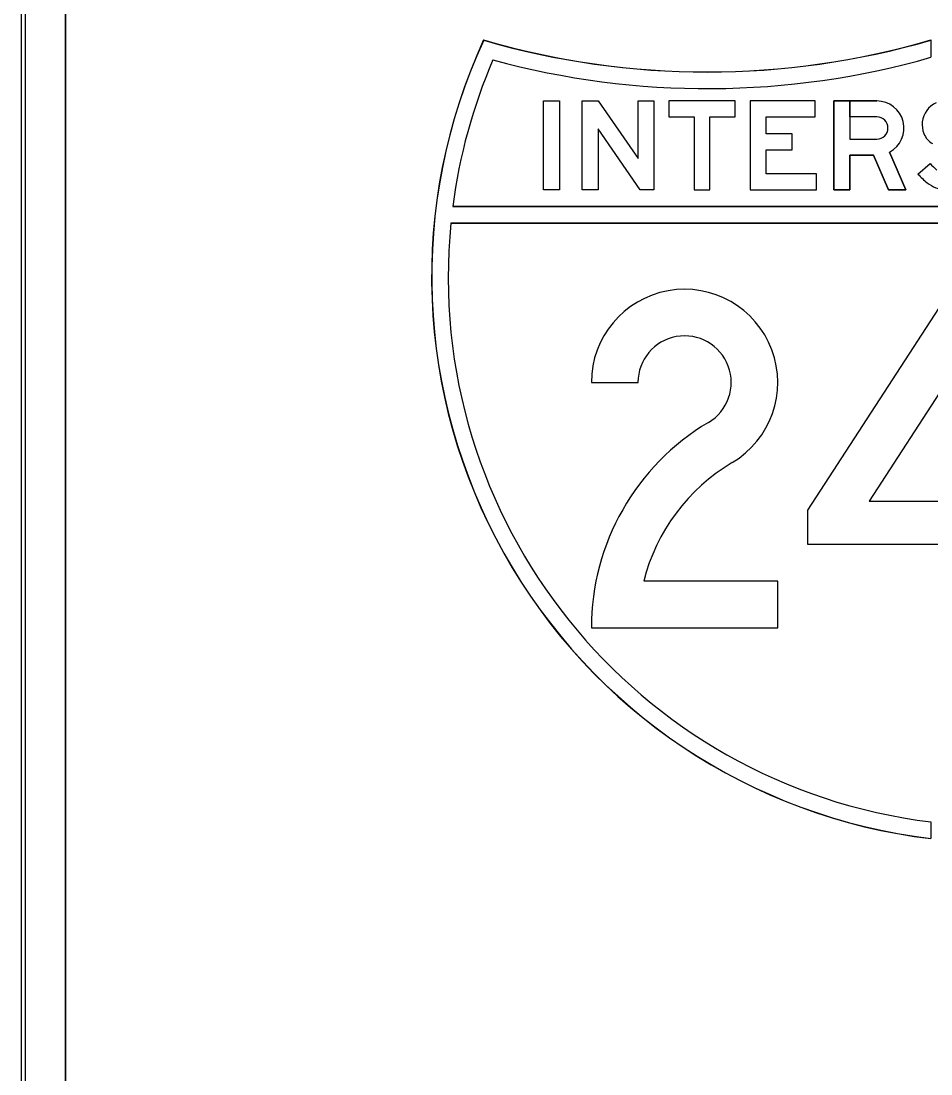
# Model space of a CAD drawing. Extents: x 2149961 to 2150220, y 145114 to 145240.
# Drawn here: x 2150090.279 to 2150093.695, y 145153.67 to 145157.625 of the extents above; entities that cross this region are included whole.
import ezdxf

# ---------------------------------------------------------------- set-up
doc = ezdxf.new("R2010")
doc.units = 0
for name, color, linetype in [('GSBWFILL', 7, 'Continuous'), ('GSCOLORFILL', 7, 'Continuous'), ('GSOUTLINE', 7, 'Continuous')]:
    doc.layers.add(name, color=color, linetype=linetype)

msp = doc.modelspace()

# ---------------------------------------------------------------- linework, layer by layer
at = {"layer": 'GSBWFILL'}
for p, q in [((2150090.2786, 145159.7997), (2150090.2786, 145147.2997)), ((2150090.4453, 145147.2997), (2150090.4453, 145159.7997)), ((2150092.4203, 145156.2673), (2150092.5953, 145156.2673)), ((2150093.1202, 145155.5204), (2150092.6168, 145155.5204))]:
    msp.add_line(p, q, dxfattribs=at)
for points in [[(2150093.6952, 145157.5538), (2150093.6952, 145157.4887)], [(2150093.5397, 145157.133), (2150093.6011, 145156.9913), (2150093.5357, 145156.9913), (2150093.4794, 145157.1213), (2150093.3911, 145157.1213), (2150093.3911, 145156.9913), (2150093.3311, 145156.9913), (2150093.3311, 145157.3246), (2150093.391, 145157.3246), (2150093.3911, 145157.1813), (2150093.4922, 145157.1813)], [(2150093.3911, 145157.2646), (2150093.3911, 145157.3246), (2150093.4922, 145157.3246)], [(2150093.4922, 145157.2646), (2150093.3911, 145157.2646)], [(2150093.6466, 145157.0503), (2150093.692, 145157.0895)], [(2150091.8998, 145156.9288), (2150095.4907, 145156.9288)], [(2150095.4978, 145156.8663), (2150091.8927, 145156.8663)], [(2150092.4203, 145155.3454), (2150093.1202, 145155.3454), (2150093.1202, 145155.5204)], [(2150093.6952, 145154.6167), (2150093.6952, 145154.5538)]]:
    msp.add_lwpolyline(points, dxfattribs=at)
for points in [[(2150092.2407, 145156.9913), (2150092.2407, 145157.3246), (2150092.3007, 145157.3246), (2150092.3007, 145156.9913)], [(2150092.6553, 145157.3246), (2150092.6553, 145156.9913), (2150092.6036, 145156.9913), (2150092.4453, 145157.2196), (2150092.4453, 145156.9913), (2150092.3853, 145156.9913), (2150092.3853, 145157.3246), (2150092.4455, 145157.3246), (2150092.5953, 145157.1086), (2150092.5953, 145157.3246)], [(2150092.7106, 145157.2646), (2150092.8056, 145157.2646), (2150092.8056, 145156.9913), (2150092.8656, 145156.9913), (2150092.8656, 145157.2646), (2150092.9606, 145157.2646), (2150092.9606, 145157.3246), (2150092.7106, 145157.3246)], [(2150093.266, 145157.0513), (2150093.076, 145157.0513), (2150093.076, 145157.1409), (2150093.1743, 145157.1409), (2150093.1743, 145157.2009), (2150093.076, 145157.2009), (2150093.076, 145157.2646), (2150093.261, 145157.2646), (2150093.261, 145157.3246), (2150093.016, 145157.3246), (2150093.016, 145156.9913), (2150093.266, 145156.9913)], [(2150093.2327, 145155.6588), (2150093.2327, 145155.7875), (2150093.7577, 145156.5954), (2150093.9327, 145156.5954), (2150093.9327, 145155.8213), (2150094.0077, 145155.8213), (2150094.0077, 145155.6588), (2150093.9327, 145155.6588), (2150093.9327, 145155.3454), (2150093.7577, 145155.3454), (2150093.7577, 145156.2743), (2150093.4634, 145155.8213), (2150093.7577, 145155.8213), (2150093.7577, 145155.6588)]]:
    msp.add_lwpolyline(points, close=True, dxfattribs=at)
for centre, radius, start, end in [((2150093.9452, 145156.664), 2.125, 155.2469, 263.2437), ((2150092.8554, 145160.4338), 3, 253.7422, 286.2578), ((2150092.8554, 145160.4338), 3.0625, 254.7643, 285.9171), ((2150093.9452, 145156.664), 2.0625, 156.7267, 172.6248), ((2150093.9452, 145156.664), 2.0625, 174.3723, 263.0379)]:
    msp.add_arc(centre, radius, start, end, dxfattribs=at)
for centre, major_axis, ratio, start_param, end_param in [((2150093.4922, 145157.2229), (0, 0.1017), 0.999999, 3.62744, 6.283185), ((2150093.7496, 145157.2374), (0, 0.0872), 0.999999, 0.407095, 1.468557), ((2150093.4922, 145157.2229), (0, 0.0417), 0.999999, 3.141593, 6.283185), ((2150093.7577, 145157.2366), (0, 0.0953), 0.999999, 1.468557, 1.941238), ((2150093.7383, 145157.229), (0, 0.0745), 0.999999, 1.941238, 2.621157), ((2150093.8223, 145157.2021), (0, 0.1722), 0.999999, 2.283243, 2.489697), ((2150093.8223, 145157.2021), (0, 0.2322), 0.999999, 2.283243, 2.489697), ((2150093.774, 145157.1388), (0, 0.1525), 0.999999, 2.489697, 2.979885), ((2150092.7702, 145156.2673), (0, 0.35), 0.999996, 3.677015, 7.853982), ((2150092.7702, 145156.2673), (0, 0.175), 0.999996, 3.677015, 7.853982), ((2150093.3171, 145155.3454), (0, 0.8969), 0.999996, 0.535422, 1.570802), ((2150093.3171, 145155.3454), (0, 0.7219), 0.999996, 0.535422, 1.32594)]:
    msp.add_ellipse(centre, major_axis=major_axis, ratio=ratio, start_param=start_param, end_param=end_param, dxfattribs=at)
at = {"layer": 'GSCOLORFILL'}
for p, q in [((2150090.2786, 145159.7997), (2150090.2786, 145147.2997)), ((2150090.2786, 145159.7997), (2150090.2786, 145147.2997)), ((2150090.2786, 145159.7997), (2150090.2786, 145147.2997)), ((2150090.2953, 145147.2997), (2150090.2953, 145159.7997)), ((2150090.4453, 145147.2997), (2150090.4453, 145159.7997)), ((2150092.4203, 145156.2673), (2150092.5953, 145156.2673)), ((2150093.1202, 145155.5204), (2150092.6168, 145155.5204))]:
    msp.add_line(p, q, dxfattribs=at)
for points in [[(2150093.6952, 145157.5538), (2150093.6952, 145157.4887)], [(2150093.5397, 145157.133), (2150093.6011, 145156.9913), (2150093.5357, 145156.9913), (2150093.4794, 145157.1213), (2150093.3911, 145157.1213), (2150093.3911, 145156.9913), (2150093.3311, 145156.9913), (2150093.3311, 145157.3246), (2150093.391, 145157.3246), (2150093.3911, 145157.1813), (2150093.4922, 145157.1813)], [(2150093.3911, 145157.2646), (2150093.3911, 145157.3246), (2150093.4922, 145157.3246)], [(2150093.4922, 145157.2646), (2150093.3911, 145157.2646)], [(2150093.6466, 145157.0503), (2150093.692, 145157.0895)], [(2150095.4907, 145156.9288), (2150091.8998, 145156.9288)], [(2150091.8998, 145156.9288), (2150095.4907, 145156.9288)], [(2150091.8927, 145156.8663), (2150095.4978, 145156.8663)], [(2150095.4978, 145156.8663), (2150091.8927, 145156.8663)], [(2150092.4203, 145155.3454), (2150093.1202, 145155.3454), (2150093.1202, 145155.5204)], [(2150093.6952, 145154.6167), (2150093.6952, 145154.5538)], [(2150093.6952, 145154.5544), (2150093.6952, 145154.5538)]]:
    msp.add_lwpolyline(points, dxfattribs=at)
for points in [[(2150092.2407, 145156.9913), (2150092.2407, 145157.3246), (2150092.3007, 145157.3246), (2150092.3007, 145156.9913)], [(2150092.6553, 145157.3246), (2150092.6553, 145156.9913), (2150092.6036, 145156.9913), (2150092.4453, 145157.2196), (2150092.4453, 145156.9913), (2150092.3853, 145156.9913), (2150092.3853, 145157.3246), (2150092.4455, 145157.3246), (2150092.5953, 145157.1086), (2150092.5953, 145157.3246)], [(2150092.7106, 145157.2646), (2150092.8056, 145157.2646), (2150092.8056, 145156.9913), (2150092.8656, 145156.9913), (2150092.8656, 145157.2646), (2150092.9606, 145157.2646), (2150092.9606, 145157.3246), (2150092.7106, 145157.3246)], [(2150093.266, 145157.0513), (2150093.076, 145157.0513), (2150093.076, 145157.1409), (2150093.1743, 145157.1409), (2150093.1743, 145157.2009), (2150093.076, 145157.2009), (2150093.076, 145157.2646), (2150093.261, 145157.2646), (2150093.261, 145157.3246), (2150093.016, 145157.3246), (2150093.016, 145156.9913), (2150093.266, 145156.9913)], [(2150093.2327, 145155.6588), (2150093.2327, 145155.7875), (2150093.7577, 145156.5954), (2150093.9327, 145156.5954), (2150093.9327, 145155.8213), (2150094.0077, 145155.8213), (2150094.0077, 145155.6588), (2150093.9327, 145155.6588), (2150093.9327, 145155.3454), (2150093.7577, 145155.3454), (2150093.7577, 145156.2743), (2150093.4634, 145155.8213), (2150093.7577, 145155.8213), (2150093.7577, 145155.6588)]]:
    msp.add_lwpolyline(points, close=True, dxfattribs=at)
for centre, radius, start, end in [((2150093.9452, 145156.664), 2.125, 155.2469, 263.2437), ((2150093.9452, 145156.664), 2.125, 155.2469, 263.2437), ((2150093.9452, 145156.664), 2.1243, 155.2622, 263.2416), ((2150092.8554, 145160.4338), 3, 253.7422, 286.2578), ((2150092.8554, 145160.4338), 3, 253.7422, 286.2578), ((2150092.8554, 145160.4338), 3.0006, 253.7531, 286.2541), ((2150092.8554, 145160.4338), 3.0625, 254.7643, 285.9171), ((2150092.8554, 145160.4338), 3.0625, 254.7643, 285.9171), ((2150093.9452, 145156.664), 2.0625, 156.7267, 172.6248), ((2150093.9452, 145156.664), 2.0625, 156.7267, 172.6248), ((2150093.9452, 145156.664), 2.0625, 174.3723, 263.0379), ((2150093.9452, 145156.664), 2.0625, 174.3723, 263.0379)]:
    msp.add_arc(centre, radius, start, end, dxfattribs=at)
for centre, major_axis, ratio, start_param, end_param in [((2150093.4922, 145157.2229), (0, 0.1017), 0.999999, 3.62744, 6.283185), ((2150093.7496, 145157.2374), (0, 0.0872), 0.999999, 0.407095, 1.468557), ((2150093.4922, 145157.2229), (0, 0.0417), 0.999999, 3.141593, 6.283185), ((2150093.7577, 145157.2366), (0, 0.0953), 0.999999, 1.468557, 1.941238), ((2150093.7383, 145157.229), (0, 0.0745), 0.999999, 1.941238, 2.621157), ((2150093.8223, 145157.2021), (0, 0.1722), 0.999999, 2.283243, 2.489697), ((2150093.8223, 145157.2021), (0, 0.2322), 0.999999, 2.283243, 2.489697), ((2150093.774, 145157.1388), (0, 0.1525), 0.999999, 2.489697, 2.979885), ((2150092.7702, 145156.2673), (0, 0.35), 0.999996, 3.677015, 7.853982), ((2150092.7702, 145156.2673), (0, 0.175), 0.999996, 3.677015, 7.853982), ((2150093.3171, 145155.3454), (0, 0.8969), 0.999996, 0.535422, 1.570802), ((2150093.3171, 145155.3454), (0, 0.7219), 0.999996, 0.535422, 1.32594)]:
    msp.add_ellipse(centre, major_axis=major_axis, ratio=ratio, start_param=start_param, end_param=end_param, dxfattribs=at)
at = {"layer": 'GSOUTLINE'}
for p, q in [((2150090.2786, 145159.7997), (2150090.2786, 145147.2997)), ((2150090.4453, 145159.7997), (2150090.4453, 145147.2997)), ((2150092.4203, 145156.2673), (2150092.5953, 145156.2673)), ((2150093.1202, 145155.5204), (2150092.6168, 145155.5204))]:
    msp.add_line(p, q, dxfattribs=at)
for points in [[(2150092.2407, 145156.9913), (2150092.2407, 145157.3246), (2150092.3007, 145157.3246), (2150092.3007, 145156.9913)], [(2150092.6553, 145157.3246), (2150092.6553, 145156.9913), (2150092.6036, 145156.9913), (2150092.4453, 145157.2196), (2150092.4453, 145156.9913), (2150092.3853, 145156.9913), (2150092.3853, 145157.3246), (2150092.4455, 145157.3246), (2150092.5953, 145157.1086), (2150092.5953, 145157.3246)], [(2150092.7106, 145157.2646), (2150092.8056, 145157.2646), (2150092.8056, 145156.9913), (2150092.8656, 145156.9913), (2150092.8656, 145157.2646), (2150092.9606, 145157.2646), (2150092.9606, 145157.3246), (2150092.7106, 145157.3246)], [(2150093.266, 145157.0513), (2150093.076, 145157.0513), (2150093.076, 145157.1409), (2150093.1743, 145157.1409), (2150093.1743, 145157.2009), (2150093.076, 145157.2009), (2150093.076, 145157.2646), (2150093.261, 145157.2646), (2150093.261, 145157.3246), (2150093.016, 145157.3246), (2150093.016, 145156.9913), (2150093.266, 145156.9913)], [(2150093.7577, 145155.3454), (2150093.7577, 145155.6588), (2150093.2327, 145155.6588), (2150093.2327, 145155.7875), (2150093.7577, 145156.5954), (2150093.9327, 145156.5954), (2150093.9327, 145155.8213), (2150094.0077, 145155.8213), (2150094.0077, 145155.6588), (2150093.9327, 145155.6588), (2150093.9327, 145155.3454)], [(2150093.7577, 145156.2743), (2150093.4634, 145155.8213), (2150093.7577, 145155.8213)]]:
    msp.add_lwpolyline(points, close=True, dxfattribs=at)
for points in [[(2150093.4922, 145157.3246), (2150093.3311, 145157.3246), (2150093.3311, 145156.9913), (2150093.3911, 145156.9913), (2150093.3911, 145157.1213), (2150093.4794, 145157.1213), (2150093.5357, 145156.9913), (2150093.6011, 145156.9913), (2150093.5397, 145157.133)], [(2150093.4922, 145157.2646), (2150093.3911, 145157.2646), (2150093.3911, 145157.1813), (2150093.4922, 145157.1813)], [(2150093.6466, 145157.0503), (2150093.692, 145157.0895)], [(2150095.4907, 145156.9288), (2150091.8998, 145156.9288)], [(2150091.8927, 145156.8663), (2150095.4978, 145156.8663)], [(2150092.4203, 145155.3454), (2150093.1202, 145155.3454), (2150093.1202, 145155.5204)]]:
    msp.add_lwpolyline(points, dxfattribs=at)
for centre, radius, start, end in [((2150093.9452, 145156.664), 2.125, 155.2469, 263.2437), ((2150092.8554, 145160.4338), 3, 253.7422, 286.2578), ((2150092.8554, 145160.4338), 3.0625, 254.7643, 285.9171), ((2150093.9452, 145156.664), 2.0625, 156.7267, 172.6248), ((2150093.9452, 145156.664), 2.0625, 174.3723, 263.0379)]:
    msp.add_arc(centre, radius, start, end, dxfattribs=at)
for centre, major_axis, ratio, start_param, end_param in [((2150093.4922, 145157.2229), (0, 0.1017), 0.999999, 3.62744, 6.283185), ((2150093.7496, 145157.2374), (0, 0.0872), 0.999999, 0.407095, 1.468557), ((2150093.4922, 145157.2229), (0, 0.0417), 0.999999, 3.141593, 6.283185), ((2150093.7577, 145157.2366), (0, 0.0953), 0.999999, 1.468557, 1.941238), ((2150093.7383, 145157.229), (0, 0.0745), 0.999999, 1.941238, 2.621157), ((2150093.8223, 145157.2021), (0, 0.1722), 0.999999, 2.283243, 2.489697), ((2150093.8223, 145157.2021), (0, 0.2322), 0.999999, 2.283243, 2.489697), ((2150093.774, 145157.1388), (0, 0.1525), 0.999999, 2.489697, 2.979885), ((2150092.7702, 145156.2673), (0, 0.35), 0.999996, 3.677015, 7.853982), ((2150092.7702, 145156.2673), (0, 0.175), 0.999996, 3.677015, 7.853982), ((2150093.3171, 145155.3454), (0, 0.8969), 0.999996, 0.535422, 1.570802), ((2150093.3171, 145155.3454), (0, 0.7219), 0.999996, 0.535422, 1.32594)]:
    msp.add_ellipse(centre, major_axis=major_axis, ratio=ratio, start_param=start_param, end_param=end_param, dxfattribs=at)

doc.saveas('drawing.dxf')
